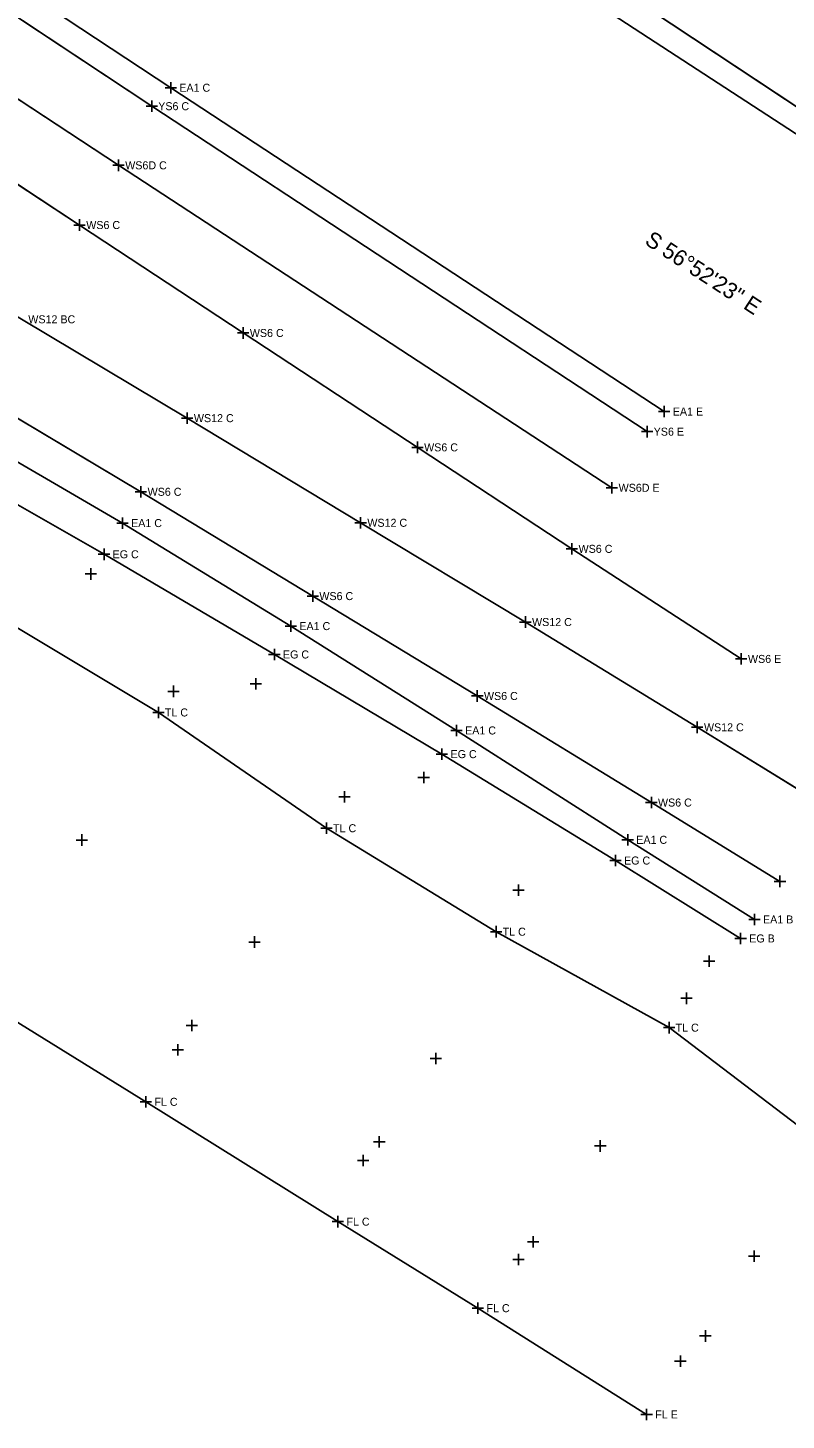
# Model space of a CAD drawing. Extents: x 1324236 to 1326110, y 459090 to 460782.
# Drawn here: x 1325658 to 1325790.8, y 459407 to 459650.5 of the extents above; entities that cross this region are included whole.
import ezdxf

# ---------------------------------------------------------------- set-up
doc = ezdxf.new("R2010")
doc.units = 0
for name, color, linetype in [('BD_X_Canopy', 7, 'Continuous'), ('DR_X_Ditch', 7, 'Continuous'), ('DT_X_Island', 7, 'Continuous'), ('DV_X_Property_Line', 7, 'Continuous'), ('LT_X_Poles', 7, 'Continuous'), ('PM_X_CL_Double_Solid', 7, 'Continuous'), ('PM_X_Edge_Line', 7, 'Continuous'), ('PM_X_Lane_Line', 7, 'Continuous'), ('PV_X_Shoulder', 7, 'Continuous'), ('RD_X_GR_Lt', 7, 'Continuous'), ('RW_X_CL', 7, 'Continuous'), ('RW_X_Esmt_SH', 7, 'Continuous')]:
    doc.layers.add(name, color=color, linetype=linetype)

msp = doc.modelspace()

# ---------------------------------------------------------------- linework, layer by layer
at = {"layer": 'BD_X_Canopy'}
msp.add_lwpolyline([(1325597.13, 459676.97), (1325673.91, 459626.47), (1325760.26, 459570.07)], dxfattribs=at)
at = {"layer": 'DR_X_Ditch'}
for points in [[(1325604.67, 459686.51), (1325679.72, 459636.81), (1325766.44, 459579.89)], [(1325722.82, 459682.9), (1325810.46, 459624.88), (1325901.15, 459565.66), (1325983.77, 459511.89), (1326013.21, 459492.94)], [(1325789.67, 459501.24), (1325767.16, 459515.02), (1325736.7, 459533.66), (1325707.89, 459551.13), (1325677.82, 459569.37), (1325649.12, 459586.44), (1325629.65, 459597.87), (1325629.65, 459597.87), (1325619.7, 459603.57), (1325619.7, 459603.57), (1325595.47, 459617.24), (1325595.47, 459617.24), (1325590.88, 459619.84), (1325590.88, 459619.84), (1325577.32, 459627.53), (1325577.32, 459627.53), (1325568.63, 459632.45), (1325568.63, 459632.45), (1325562.55, 459635.77), (1325562.55, 459635.77), (1325538.72, 459648.24), (1325538.72, 459648.24), (1325515.78, 459660.05)], [(1325610.79, 459653.1), (1325637.87, 459635.19), (1325667.08, 459616.03), (1325695.72, 459597.15), (1325753.25, 459559.39), (1325782.9, 459540.14)], [(1325798.46, 459513.88), (1325775.2, 459528.18), (1325745.11, 459546.59), (1325716.28, 459563.95), (1325685.92, 459582.25), (1325656.94, 459599.54), (1325627.71, 459616.8), (1325627.71, 459616.8), (1325598.12, 459633.73), (1325598.12, 459633.73)]]:
    msp.add_lwpolyline(points, dxfattribs=at)
at = {"layer": 'DT_X_Island'}
msp.add_lwpolyline([(1325782.79, 459491.25), (1325760.88, 459504.88), (1325730.51, 459523.49), (1325701.18, 459540.92), (1325671.36, 459558.44), (1325641.95, 459575.24)], dxfattribs=at)
at = {"layer": 'DV_X_Property_Line'}
for p, q in [((1325682.04, 459640.04), (1325684.04, 459640.04)), ((1325683.04, 459639.04), (1325683.04, 459641.04)), ((1325769.41, 459582.41), (1325769.41, 459584.41)), ((1325768.41, 459583.41), (1325770.41, 459583.41)), ((1325725.22, 459577.14), (1325727.22, 459577.14)), ((1325726.22, 459576.14), (1325726.22, 459578.14)), ((1325674.6, 459562.9), (1325674.6, 459564.9)), ((1325673.6, 459563.9), (1325675.6, 459563.9)), ((1325671.36, 459557.44), (1325671.36, 459559.44)), ((1325670.36, 459558.44), (1325672.36, 459558.44)), ((1325703.05, 459545.88), (1325705.05, 459545.88)), ((1325704.05, 459544.88), (1325704.05, 459546.88)), ((1325700.18, 459540.92), (1325702.18, 459540.92)), ((1325701.18, 459539.92), (1325701.18, 459541.92)), ((1325733.06, 459526.63), (1325733.06, 459528.63)), ((1325732.06, 459527.63), (1325734.06, 459527.63)), ((1325729.51, 459523.49), (1325731.51, 459523.49)), ((1325730.51, 459522.49), (1325730.51, 459524.49)), ((1325762.02, 459508.5), (1325764.02, 459508.5)), ((1325763.02, 459507.5), (1325763.02, 459509.5)), ((1325760.88, 459503.88), (1325760.88, 459505.88)), ((1325759.88, 459504.88), (1325761.88, 459504.88)), ((1325784.2, 459494.57), (1325786.2, 459494.57)), ((1325785.2, 459493.57), (1325785.2, 459495.57)), ((1325781.79, 459491.25), (1325783.79, 459491.25)), ((1325782.79, 459490.25), (1325782.79, 459492.25))]:
    msp.add_line(p, q, dxfattribs=at)
at = {"layer": 'LT_X_Poles'}
for points in [[(1325604.67, 459686.51), (1325679.72, 459636.81), (1325766.44, 459579.89)], [(1325722.82, 459682.9), (1325810.46, 459624.88), (1325901.15, 459565.66), (1325983.77, 459511.89), (1326013.21, 459492.94)]]:
    msp.add_lwpolyline(points, dxfattribs=at)
at = {"layer": 'PM_X_CL_Double_Solid'}
for p, q in [((1325648.68, 459481.25), (1325678.67, 459462.68)), ((1325678.67, 459462.68), (1325712.29, 459441.72)), ((1325712.29, 459441.72), (1325736.8, 459426.59)), ((1325736.8, 459426.59), (1325766.34, 459408))]:
    msp.add_line(p, q, dxfattribs=at)
at = {"layer": 'PM_X_Edge_Line'}
for p, q in [((1325604.67, 459686.51), (1325679.72, 459636.81)), ((1325722.82, 459682.9), (1325810.46, 459624.88)), ((1325637.87, 459635.19), (1325667.08, 459616.03)), ((1325679.72, 459636.81), (1325766.44, 459579.89)), ((1325667.08, 459616.03), (1325695.72, 459597.15)), ((1325685.92, 459582.25), (1325656.94, 459599.54)), ((1325695.72, 459597.15), (1325753.25, 459559.39)), ((1325677.82, 459569.37), (1325649.12, 459586.44)), ((1325716.28, 459563.95), (1325685.92, 459582.25)), ((1325707.89, 459551.13), (1325677.82, 459569.37)), ((1325745.11, 459546.59), (1325716.28, 459563.95)), ((1325753.25, 459559.39), (1325782.9, 459540.14)), ((1325736.7, 459533.66), (1325707.89, 459551.13)), ((1325775.2, 459528.18), (1325745.11, 459546.59)), ((1325767.16, 459515.02), (1325736.7, 459533.66)), ((1325798.46, 459513.88), (1325775.2, 459528.18)), ((1325789.67, 459501.24), (1325767.16, 459515.02))]:
    msp.add_line(p, q, dxfattribs=at)
at = {"layer": 'PM_X_Lane_Line'}
for p, q in [((1325597.13, 459676.97), (1325673.91, 459626.47)), ((1325673.91, 459626.47), (1325760.26, 459570.07))]:
    msp.add_line(p, q, dxfattribs=at)
at = {"layer": 'PV_X_Shoulder'}
for points in [[(1325606.98, 459690.17), (1325683.04, 459640.04), (1325769.41, 459583.41)], [(1325721.22, 459678.38), (1325808.28, 459621.69), (1325899.1, 459562.26), (1325981.83, 459508.16), (1326020.97, 459482.83)], [(1325785.2, 459494.57), (1325763.02, 459508.5), (1325733.06, 459527.63), (1325704.05, 459545.88), (1325674.6, 459563.9), (1325645.41, 459580.85)]]:
    msp.add_lwpolyline(points, dxfattribs=at)
at = {"layer": 'RD_X_GR_Lt'}
for p, q in [((1325651.57, 459548.32), (1325680.88, 459530.78)), ((1325680.88, 459530.78), (1325710.32, 459510.53)), ((1325710.32, 459510.53), (1325740.01, 459492.43)), ((1325740.01, 459492.43), (1325770.27, 459475.65)), ((1325770.27, 459475.65), (1325795.66, 459456.39))]:
    msp.add_line(p, q, dxfattribs=at)
at = {"layer": 'RW_X_CL'}
for p, q in [((1325679.72, 459635.81), (1325679.72, 459637.81)), ((1325678.72, 459636.81), (1325680.72, 459636.81)), ((1325672.91, 459626.47), (1325674.91, 459626.47)), ((1325673.91, 459625.47), (1325673.91, 459627.47)), ((1325666.08, 459616.03), (1325668.08, 459616.03)), ((1325667.08, 459615.03), (1325667.08, 459617.03)), ((1325694.72, 459597.15), (1325696.72, 459597.15)), ((1325695.72, 459596.15), (1325695.72, 459598.15)), ((1325684.92, 459582.25), (1325686.92, 459582.25)), ((1325685.92, 459581.25), (1325685.92, 459583.25)), ((1325765.44, 459579.89), (1325767.44, 459579.89)), ((1325766.44, 459578.89), (1325766.44, 459580.89)), ((1325676.82, 459569.37), (1325678.82, 459569.37)), ((1325677.82, 459568.37), (1325677.82, 459570.37)), ((1325759.26, 459570.07), (1325761.26, 459570.07)), ((1325760.26, 459569.07), (1325760.26, 459571.07)), ((1325716.28, 459562.95), (1325716.28, 459564.95)), ((1325715.28, 459563.95), (1325717.28, 459563.95)), ((1325753.25, 459558.39), (1325753.25, 459560.39)), ((1325752.25, 459559.39), (1325754.25, 459559.39)), ((1325668.06, 459555), (1325670.06, 459555)), ((1325669.06, 459554), (1325669.06, 459556)), ((1325707.89, 459550.13), (1325707.89, 459552.13)), ((1325706.89, 459551.13), (1325708.89, 459551.13)), ((1325745.11, 459545.59), (1325745.11, 459547.59)), ((1325744.11, 459546.59), (1325746.11, 459546.59)), ((1325781.9, 459540.14), (1325783.9, 459540.14)), ((1325782.9, 459539.14), (1325782.9, 459541.14)), ((1325683.52, 459533.47), (1325683.52, 459535.47)), ((1325696.95, 459535.8), (1325698.95, 459535.8)), ((1325697.95, 459534.8), (1325697.95, 459536.8)), ((1325682.52, 459534.47), (1325684.52, 459534.47)), ((1325735.7, 459533.66), (1325737.7, 459533.66)), ((1325736.7, 459532.66), (1325736.7, 459534.66)), ((1325774.2, 459528.18), (1325776.2, 459528.18)), ((1325775.2, 459527.18), (1325775.2, 459529.18)), ((1325726.31, 459519.41), (1325728.31, 459519.41)), ((1325727.31, 459518.41), (1325727.31, 459520.41)), ((1325712.44, 459516.01), (1325714.44, 459516.01)), ((1325713.44, 459515.01), (1325713.44, 459517.01)), ((1325767.16, 459514.02), (1325767.16, 459516.02)), ((1325766.16, 459515.02), (1325768.16, 459515.02)), ((1325666.49, 459508.47), (1325668.49, 459508.47)), ((1325667.49, 459507.47), (1325667.49, 459509.47)), ((1325788.67, 459501.24), (1325790.67, 459501.24)), ((1325789.67, 459500.24), (1325789.67, 459502.24)), ((1325742.92, 459499.71), (1325744.92, 459499.71)), ((1325743.92, 459498.71), (1325743.92, 459500.71)), ((1325697.69, 459489.63), (1325697.69, 459491.63)), ((1325696.69, 459490.63), (1325698.69, 459490.63)), ((1325776.3, 459487.28), (1325778.3, 459487.28)), ((1325777.3, 459486.28), (1325777.3, 459488.28)), ((1325773.33, 459479.78), (1325773.33, 459481.78)), ((1325772.33, 459480.78), (1325774.33, 459480.78)), ((1325686.72, 459475.04), (1325686.72, 459477.04)), ((1325685.72, 459476.04), (1325687.72, 459476.04)), ((1325683.29, 459471.79), (1325685.29, 459471.79)), ((1325684.29, 459470.79), (1325684.29, 459472.79)), ((1325728.46, 459470.24), (1325730.46, 459470.24)), ((1325729.46, 459469.24), (1325729.46, 459471.24)), ((1325718.55, 459455.7), (1325720.55, 459455.7)), ((1325719.55, 459454.7), (1325719.55, 459456.7)), ((1325757.23, 459454.96), (1325759.23, 459454.96)), ((1325758.23, 459453.96), (1325758.23, 459455.96)), ((1325715.72, 459452.42), (1325717.72, 459452.42)), ((1325716.72, 459451.42), (1325716.72, 459453.42)), ((1325745.49, 459438.2), (1325747.49, 459438.2)), ((1325746.49, 459437.2), (1325746.49, 459439.2)), ((1325743.92, 459434.11), (1325743.92, 459436.11)), ((1325784.17, 459435.7), (1325786.17, 459435.7)), ((1325785.17, 459434.7), (1325785.17, 459436.7)), ((1325742.92, 459435.11), (1325744.92, 459435.11)), ((1325775.61, 459421.73), (1325777.61, 459421.73)), ((1325776.61, 459420.73), (1325776.61, 459422.73)), ((1325772.24, 459416.32), (1325772.24, 459418.32)), ((1325771.24, 459417.32), (1325773.24, 459417.32))]:
    msp.add_line(p, q, dxfattribs=at)
at = {"layer": 'RW_X_Esmt_SH'}
for p, q in [((1325679.88, 459530.78), (1325681.88, 459530.78)), ((1325680.88, 459529.78), (1325680.88, 459531.78)), ((1325710.32, 459509.53), (1325710.32, 459511.53)), ((1325709.32, 459510.53), (1325711.32, 459510.53)), ((1325739.01, 459492.43), (1325741.01, 459492.43)), ((1325740.01, 459491.43), (1325740.01, 459493.43)), ((1325770.27, 459474.65), (1325770.27, 459476.65)), ((1325769.27, 459475.65), (1325771.27, 459475.65)), ((1325677.68, 459462.68), (1325679.68, 459462.68)), ((1325678.67, 459461.68), (1325678.67, 459463.68)), ((1325712.29, 459440.72), (1325712.29, 459442.72)), ((1325711.29, 459441.72), (1325713.29, 459441.72)), ((1325735.8, 459426.59), (1325737.8, 459426.59)), ((1325736.8, 459425.59), (1325736.8, 459427.59)), ((1325766.34, 459407), (1325766.34, 459409)), ((1325765.34, 459408), (1325767.34, 459408))]:
    msp.add_line(p, q, dxfattribs=at)

# ---------------------------------------------------------------- texts
at = {"layer": 'DV_X_Property_Line'}
for s, p in [('EA1 C', (1325684.54, 459639.34)), ('EA1 E', (1325770.91, 459582.71)), ('WS6 C', (1325727.39, 459576.44)), ('EA1 C', (1325676.1, 459563.2)), ('EG C', (1325672.86, 459557.74)), ('EA1 C', (1325705.55, 459545.18)), ('EG C', (1325702.68, 459540.22)), ('EA1 C', (1325734.56, 459526.93)), ('EG C', (1325732.01, 459522.79)), ('EA1 C', (1325764.52, 459507.8)), ('EG C', (1325762.38, 459504.18)), ('EA1 B', (1325786.7, 459493.87)), ('EG B', (1325784.29, 459490.55))]:
    msp.add_text(s, height=1.4, dxfattribs=at).set_placement(p)
at = {"layer": 'PM_X_Lane_Line'}
msp.add_text('S 56°52\'23" E', height=2.8, rotation=326.873, dxfattribs=at).set_placement((1325765.82, 459612.81))
at = {"layer": 'RW_X_CL'}
for s, p in [('YS6 C', (1325680.85, 459636.11)), ('WS6D C', (1325675.07, 459625.77)), ('WS6 C', (1325668.25, 459615.33)), ('WS12 BC', (1325658.11, 459598.84)), ('WS6 C', (1325696.88, 459596.45)), ('WS12 C', (1325687.09, 459581.55)), ('YS6 E', (1325767.57, 459579.19)), ('WS6 C', (1325678.99, 459568.67)), ('WS6D E', (1325761.43, 459569.37)), ('WS12 C', (1325717.45, 459563.25)), ('WS6 C', (1325754.42, 459558.69)), ('WS6 C', (1325709.05, 459550.43)), ('WS12 C', (1325746.28, 459545.89)), ('WS6 E', (1325784.07, 459539.44)), ('WS6 C', (1325737.86, 459532.96)), ('WS12 C', (1325776.37, 459527.48)), ('WS6 C', (1325768.32, 459514.32))]:
    msp.add_text(s, height=1.4, dxfattribs=at).set_placement(p)
at = {"layer": 'RW_X_Esmt_SH'}
for s, p in [('TL C', (1325682.01, 459530.08)), ('TL C', (1325711.45, 459509.83)), ('TL C', (1325741.13, 459491.73)), ('TL C', (1325771.4, 459474.95)), ('FL C', (1325680.18, 459461.98)), ('FL C', (1325713.79, 459441.02)), ('FL C', (1325738.3, 459425.89)), ('FL E', (1325767.84, 459407.3))]:
    msp.add_text(s, height=1.4, dxfattribs=at).set_placement(p)

doc.saveas('drawing.dxf')
